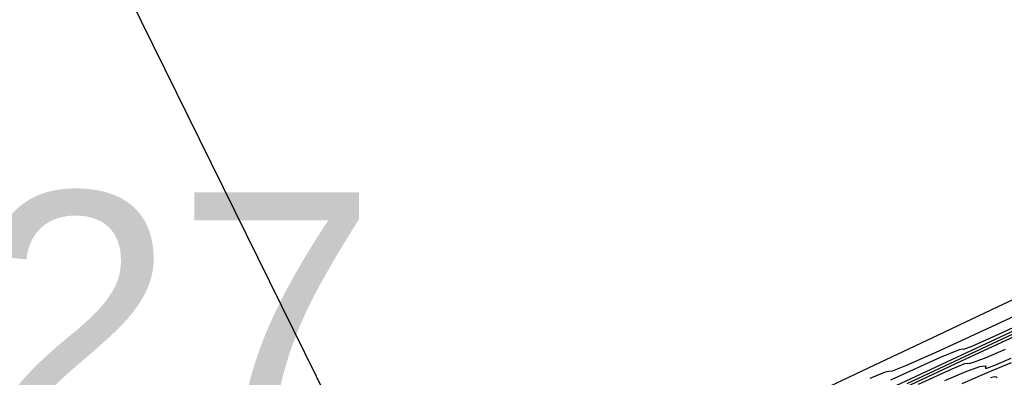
# Model space of a CAD drawing. Extents: x 3249832 to 3255657, y 13789405 to 13793316.
# Tile 597 of 656: x 3254917 to 3254993, y 13790810 to 13790838. Entities that reach past the tile are written whole.
import ezdxf

# ---------------------------------------------------------------- set-up
doc = ezdxf.new("R2010")
doc.units = 0
doc.header["$LTSCALE"] = 100
doc.header["$MEASUREMENT"] = 0
doc.linetypes.add('DASHED', pattern=[0.75, 0.5, -0.25])
for name, color, linetype in [('GRATIO_CON', 10, 'CONTINUOUS'), ('GRATIO_ICON', 7, 'CONTINUOUS'), ('PLAN', 7, 'CONTINUOUS'), ('TARGETS_EAST', 7, 'CONTINUOUS')]:
    doc.layers.add(name, color=color, linetype=linetype)
doc.styles.get("Standard").update_dxf_attribs({"font": 'arial.ttf'})

# ---------------------------------------------------------------- blocks, each defined once
blk = doc.blocks.new('Gratio_032316_contours')
at = {"layer": 'GRATIO_CON', "color": 5, "linetype": 'Continuous', "flags": 128}
for points in [[(3254978.233, 13790808.528), (3254982.731, 13790810.667), (3254988.123, 13790813.236), (3254992.743, 13790815.425), (3254995.422, 13790816.669)], [(3254982.855, 13790809.888), (3254984.043, 13790810.376), (3254984.31, 13790810.412), (3254984.576, 13790810.447), (3254985.619, 13790810.857), (3254988.181, 13790812), (3254992.633, 13790814.055), (3254997.856, 13790816.476)], [(3254984.451, 13790809.758), (3254988.248, 13790811.477), (3254989.744, 13790812.099), (3254990.015, 13790812.145), (3254990.087, 13790812.11), (3254990.776, 13790812.38), (3254992.848, 13790813.313), (3254996.766, 13790815.125)], [(3254982.887, 13790808.389), (3254989.56, 13790811.506), (3254996.269, 13790814.646)], [(3254983.898, 13790808.388), (3254989.855, 13790811.181), (3254994.025, 13790813.123)], [(3254986.588, 13790809.415), (3254989.185, 13790810.604), (3254990.156, 13790811.012), (3254990.345, 13790811.036), (3254990.487, 13790811.024), (3254990.903, 13790811.136), (3254991.806, 13790811.483), (3254993.296, 13790812.119)], [(3254988.633, 13790809.708), (3254990.317, 13790810.415), (3254991.311, 13790810.771), (3254991.72, 13790810.843), (3254991.781, 13790810.76), (3254991.737, 13790810.655), (3254991.872, 13790810.654), (3254992.476, 13790810.88), (3254993.737, 13790811.413)], [(3254989.949, 13790809.471), (3254991.962, 13790810.332), (3254993.764, 13790811.083)]]:
    blk.add_lwpolyline(points, dxfattribs=at)
at = {"layer": 'GRATIO_ICON', "color": 7, "linetype": 'Continuous', "flags": 128}
for points in [[(3254985.711, 13790809.468), (3254992.681, 13790812.735), (3254997.941, 13790815.198)], [(3254992.15, 13790809.935), (3254992.446, 13790810.007), (3254992.568, 13790809.985), (3254992.669, 13790809.928)]]:
    blk.add_lwpolyline(points, dxfattribs=at)

msp = doc.modelspace()

# ---------------------------------------------------------------- linework, layer by layer
at = {"layer": 'PLAN', "color": 8, "linetype": 'DASHED'}
msp.add_line((3253727.59, 13793271.41), (3255567.17, 13789537.28), dxfattribs=at)

# ---------------------------------------------------------------- block references
at = {"layer": 'TARGETS_EAST'}
msp.add_blockref('Gratio_032316_contours', (0, 0), dxfattribs=at)

# ---------------------------------------------------------------- texts
msp.add_text('E-27', height=20, dxfattribs=at).set_placement((3254885.853, 13790804.233))

doc.saveas('drawing.dxf')
